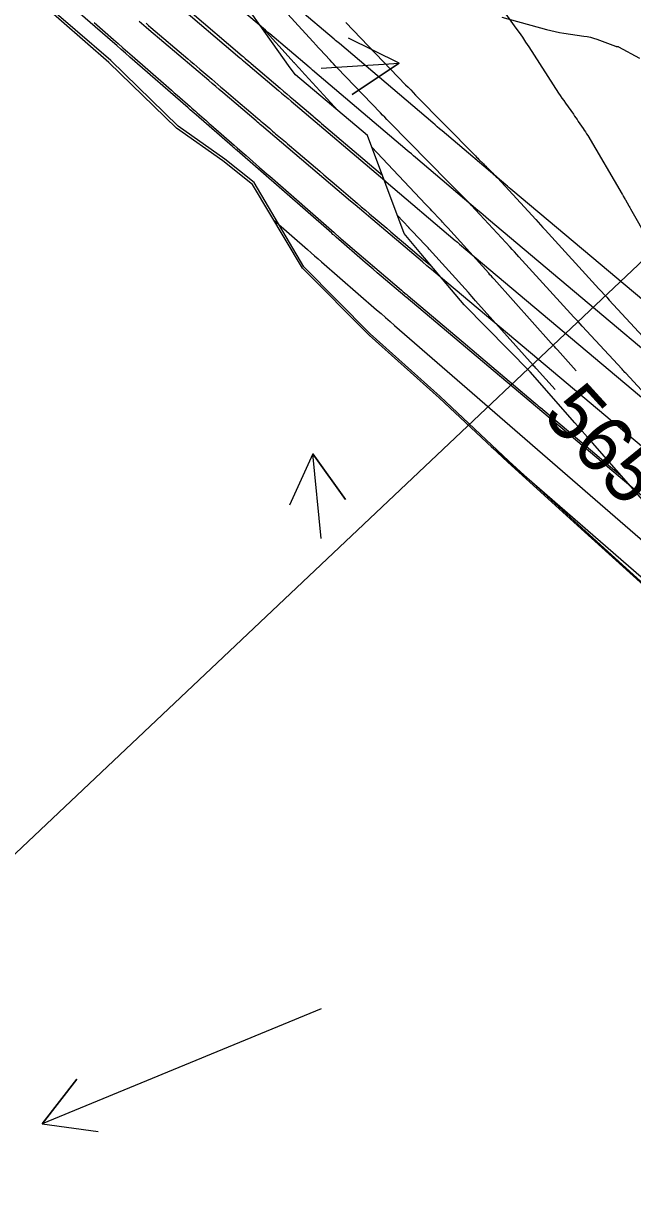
# Model space of a CAD drawing. Extents: x 954385 to 988206, y 1868364 to 1924553.
# Drawn here: x 955425.5 to 955490.2, y 1923149.5 to 1923273.7 of the extents above; entities that cross this region are included whole.
import ezdxf

# ---------------------------------------------------------------- set-up
doc = ezdxf.new("R2010")
doc.units = 0
for name, color, linetype in [('1', 7, 'Continuous'), ('Ex_Minor Contours', 7, 'Continuous'), ('Perimeter', 7, 'Continuous'), ('Proposed Fill', 7, 'Continuous'), ('Slopes', 7, 'Continuous')]:
    doc.layers.add(name, color=color, linetype=linetype)

msp = doc.modelspace()

# ---------------------------------------------------------------- linework, layer by layer
for points in [[(955491.18, 1923234.68), (955489.5, 1923236.49), (955489.4, 1923236.59), (955489.3, 1923236.7), (955489.2, 1923236.81), (955489.1, 1923236.92), (955484.88, 1923241.49), (955484.66, 1923241.74), (955484.44, 1923241.98), (955484.21, 1923242.22), (955483.99, 1923242.47), (955478.15, 1923248.87), (955477.92, 1923249.13), (955477.68, 1923249.39), (955477.44, 1923249.64), (955477.21, 1923249.9), (955473.08, 1923254.36), (955472.97, 1923254.49), (955472.85, 1923254.61), (955472.73, 1923254.74), (955472.61, 1923254.86), (955472.12, 1923255.35), (955471.87, 1923255.59), (955471.63, 1923255.84), (955471.14, 1923256.32), (955471.02, 1923256.45), (955470.9, 1923256.57), (955470.78, 1923256.69), (955470.66, 1923256.81), (955464.35, 1923263.23), (955464.12, 1923263.47), (955463.89, 1923263.71), (955463.66, 1923263.94), (955463.43, 1923264.18), (955458.82, 1923268.97), (955458.63, 1923269.17), (955458.45, 1923269.37), (955458.26, 1923269.56), (955458.08, 1923269.76), (955456.99, 1923270.95), (955456.95, 1923270.99), (955456.47, 1923271.52), (955456.41, 1923271.58), (955456.36, 1923271.64), (955456.3, 1923271.7), (955456.24, 1923271.76), (955450.51, 1923278.07)], [(955459.74, 1923273.78), (955466.1, 1923267.16), (955466.37, 1923266.89), (955466.64, 1923266.61), (955466.9, 1923266.33), (955467.17, 1923266.06), (955473.41, 1923259.72), (955473.53, 1923259.6), (955473.65, 1923259.47), (955473.77, 1923259.35), (955473.89, 1923259.23), (955474.38, 1923258.74), (955474.5, 1923258.62), (955474.63, 1923258.5), (955474.75, 1923258.38), (955474.87, 1923258.25), (955475.37, 1923257.76), (955475.49, 1923257.63), (955475.61, 1923257.51), (955475.73, 1923257.38), (955475.85, 1923257.25), (955479.93, 1923252.83), (955480.19, 1923252.56), (955480.44, 1923252.28), (955480.7, 1923252), (955480.95, 1923251.73), (955486.65, 1923245.48), (955486.92, 1923245.17), (955487.2, 1923244.87), (955487.47, 1923244.57), (955487.75, 1923244.27), (955491.76, 1923239.92)], [(955476.32, 1923274.33), (955481.06, 1923273.04), (955481.52, 1923272.92), (955481.98, 1923272.82), (955482.45, 1923272.73), (955482.92, 1923272.65), (955485.03, 1923272.34), (955485.38, 1923272.28), (955485.74, 1923272.2), (955486.08, 1923272.11), (955486.42, 1923271.99), (955488.41, 1923271.27), (955488.44, 1923271.26), (955488.46, 1923271.25), (955488.49, 1923271.24), (955488.52, 1923271.24), (955488.64, 1923271.22), (955488.66, 1923271.22), (955488.69, 1923271.21), (955488.72, 1923271.2), (955488.74, 1923271.19), (955490.97, 1923269.99)], [(955458.95, 1923264.4), (955455.05, 1923268.64), (955454.98, 1923268.71), (955454.92, 1923268.78), (955454.85, 1923268.85), (955454.79, 1923268.92), (955454.32, 1923269.43), (955454.28, 1923269.48), (955454.27, 1923269.49), (955450.68, 1923273.44)], [(955484.21, 1923236.77), (955482.23, 1923238.97), (955482.07, 1923239.15), (955481.91, 1923239.33), (955481.74, 1923239.51), (955481.58, 1923239.69), (955475.51, 1923246.48), (955475.37, 1923246.64), (955475.22, 1923246.81), (955475.07, 1923246.97), (955474.93, 1923247.14), (955470.59, 1923251.96), (955470.52, 1923252.03), (955470.45, 1923252.11), (955470.38, 1923252.18), (955470.32, 1923252.25), (955470.04, 1923252.55), (955469.9, 1923252.69), (955469.76, 1923252.84), (955468.89, 1923253.75), (955468.73, 1923253.92), (955468.56, 1923254.1), (955468.39, 1923254.28), (955468.23, 1923254.45), (955462.52, 1923260.53)], [(955482, 1923234.76), (955480.02, 1923236.95), (955479.93, 1923237.05), (955479.83, 1923237.16), (955479.74, 1923237.26), (955479.65, 1923237.37), (955473.53, 1923244.21), (955473.34, 1923244.42), (955473.15, 1923244.64), (955472.96, 1923244.85), (955472.77, 1923245.07), (955468.6, 1923249.69), (955468.49, 1923249.81), (955468.38, 1923249.93), (955468.27, 1923250.05), (955468.16, 1923250.17), (955466.84, 1923251.56), (955466.74, 1923251.67), (955466.56, 1923251.85), (955466.53, 1923251.88), (955466.5, 1923251.92), (955466.46, 1923251.96), (955466.43, 1923251.99), (955465.24, 1923253.25)]]:
    msp.add_lwpolyline(points)
at = {"layer": '1'}
for points in [[(955504.57, 1923227.89), (955474.92, 1923252.84), (955474.64, 1923253.08), (955474.36, 1923253.32), (955474.08, 1923253.56), (955473.79, 1923253.8), (955467.17, 1923259.41), (955466.94, 1923259.61), (955466.72, 1923259.8), (955466.49, 1923259.99), (955466.27, 1923260.18), (955456.21, 1923268.71), (955456.12, 1923268.79), (955456.03, 1923268.87), (955455.93, 1923268.95), (955455.84, 1923269.02), (955451.67, 1923272.56), (955451.56, 1923272.66), (955451.44, 1923272.76), (955451.33, 1923272.86), (955451.21, 1923272.95), (955443.93, 1923279.13)], [(955563.19, 1923143.59), (955555.32, 1923149.82), (955554.56, 1923150.55), (955548.18, 1923156.83), (955540.67, 1923163.44), (955533.36, 1923170.26), (955526.28, 1923177.33), (955519.31, 1923184.51), (955512.36, 1923191.72), (955505.54, 1923199.05), (955498.87, 1923206.54), (955496.23, 1923209.61), (955491.77, 1923213.6), (955484.36, 1923220.31), (955476.96, 1923227.04), (955469.67, 1923233.89), (955462.22, 1923240.56), (955455.16, 1923247.65), (955449.82, 1923256.55), (955446.69, 1923259.06), (955441.74, 1923262.56), (955434.57, 1923269.53), (955427.03, 1923276.11)], [(955496.34, 1923219.16), (955466.15, 1923244.57), (955466.12, 1923244.6), (955466.08, 1923244.63), (955466.05, 1923244.65), (955466.02, 1923244.68), (955463.5, 1923246.81), (955463.07, 1923247.18), (955462.65, 1923247.55), (955462.22, 1923247.91), (955461.79, 1923248.28), (955458.73, 1923250.95), (955458.62, 1923251.06), (955458.5, 1923251.16), (955458.38, 1923251.26), (955458.26, 1923251.37), (955448.2, 1923260.16), (955448.07, 1923260.27), (955447.94, 1923260.38), (955447.82, 1923260.49), (955447.69, 1923260.6), (955443.85, 1923263.96), (955443.63, 1923264.14), (955443.42, 1923264.33), (955443.21, 1923264.51), (955442.99, 1923264.7), (955436.81, 1923270.1), (955436.35, 1923270.51), (955435.88, 1923270.91), (955435.42, 1923271.32), (955434.95, 1923271.72), (955429.14, 1923276.79)], [(955441.57, 1923275.9), (955448.48, 1923270.03), (955448.58, 1923269.94), (955448.68, 1923269.86), (955448.78, 1923269.77), (955448.88, 1923269.69), (955452.59, 1923266.55), (955452.93, 1923266.26), (955453.27, 1923265.97), (955453.61, 1923265.69), (955453.94, 1923265.4), (955463.88, 1923256.97), (955463.96, 1923256.9), (955464.04, 1923256.83), (955471.37, 1923250.62), (955471.48, 1923250.52), (955471.6, 1923250.42), (955471.72, 1923250.32), (955471.83, 1923250.23), (955502.08, 1923224.77)], [(955497.83, 1923238.79), (955477.49, 1923255.9), (955477.3, 1923256.06), (955477.11, 1923256.22), (955476.93, 1923256.37), (955476.74, 1923256.53), (955469.97, 1923262.27), (955469.72, 1923262.48), (955469.47, 1923262.69), (955469.23, 1923262.9), (955468.98, 1923263.11), (955459.06, 1923271.54), (955458.92, 1923271.65), (955458.78, 1923271.77), (955458.65, 1923271.88), (955458.51, 1923272), (955454.65, 1923275.28)], [(955476.41, 1923275.15), (955477.83, 1923273.19), (955478.18, 1923272.7), (955478.52, 1923272.2), (955478.86, 1923271.7), (955479.19, 1923271.2), (955482.36, 1923266.27), (955482.54, 1923266.01), (955482.72, 1923265.74), (955482.9, 1923265.48), (955483.08, 1923265.21), (955483.93, 1923264.02), (955484.06, 1923263.83), (955484.19, 1923263.65), (955484.32, 1923263.46), (955484.44, 1923263.27), (955484.96, 1923262.52), (955485.08, 1923262.33), (955485.21, 1923262.14), (955485.33, 1923261.95), (955485.45, 1923261.75), (955489.11, 1923255.53), (955489.14, 1923255.48), (955489.18, 1923255.42), (955489.21, 1923255.37), (955489.24, 1923255.31), (955489.41, 1923255.04), (955489.43, 1923255.01), (955489.44, 1923254.98), (955489.45, 1923254.96), (955489.47, 1923254.93), (955489.83, 1923254.29), (955489.87, 1923254.21), (955489.92, 1923254.13), (955489.96, 1923254.04), (955490.01, 1923253.96), (955495.93, 1923243.6)], [(955499.17, 1923222), (955469.81, 1923246.71), (955469.32, 1923247.12), (955468.84, 1923247.52), (955468.36, 1923247.93), (955467.88, 1923248.34), (955462.15, 1923253.2), (955461.67, 1923253.6), (955461.2, 1923254), (955460.73, 1923254.4), (955460.25, 1923254.8), (955450.79, 1923262.83), (955450.65, 1923262.95), (955450.51, 1923263.07), (955450.37, 1923263.2), (955450.23, 1923263.32), (955446.68, 1923266.33), (955446.3, 1923266.64), (955445.93, 1923266.96), (955445.55, 1923267.28), (955445.18, 1923267.6), (955438.8, 1923273.01), (955438.54, 1923273.23), (955438.29, 1923273.44), (955438.04, 1923273.66), (955437.78, 1923273.87)], [(955452.08, 1923252.79), (955455.68, 1923249.64), (955456.06, 1923249.31), (955456.43, 1923248.99), (955456.8, 1923248.66), (955457.18, 1923248.34), (955463.01, 1923243.25), (955463.49, 1923242.83), (955463.97, 1923242.41), (955464.45, 1923241.99), (955464.93, 1923241.57), (955493.97, 1923216.37)], [(955475.19, 1923228.7), (955491.94, 1923214.16)]]:
    msp.add_lwpolyline(points, dxfattribs=at)
at = {"layer": 'Ex_Minor Contours'}
for points in [[(955443.16, 1923274.98), (955448.75, 1923270.22), (955448.83, 1923270.16), (955448.9, 1923270.09), (955448.98, 1923270.02), (955449.06, 1923269.96), (955449.45, 1923269.62), (955449.61, 1923269.49), (955449.69, 1923269.42), (955452.77, 1923266.79), (955453.13, 1923266.49), (955453.48, 1923266.19), (955453.83, 1923265.89), (955454.18, 1923265.59), (955456.24, 1923263.84), (955456.35, 1923263.74), (955456.56, 1923263.57), (955456.99, 1923263.21), (955457.18, 1923263.04), (955463.64, 1923257.54)], [(955432.99, 1923273.78), (955435.07, 1923271.97), (955435.56, 1923271.53), (955436.06, 1923271.1), (955436.55, 1923270.67), (955437.05, 1923270.23), (955440.64, 1923267.08), (955440.94, 1923266.82), (955441.23, 1923266.57), (955441.52, 1923266.31), (955441.82, 1923266.05), (955443.22, 1923264.83), (955443.4, 1923264.66), (955443.58, 1923264.5), (955443.77, 1923264.34), (955443.95, 1923264.18), (955444.69, 1923263.54), (955444.87, 1923263.38), (955445.06, 1923263.21), (955445.24, 1923263.05), (955445.42, 1923262.89), (955447.89, 1923260.73), (955448.21, 1923260.45), (955448.73, 1923260), (955448.94, 1923259.82), (955449.15, 1923259.63), (955450.57, 1923258.38), (955450.84, 1923258.15), (955451.11, 1923257.91), (955451.39, 1923257.67), (955451.66, 1923257.43), (955458.5, 1923251.44), (955458.66, 1923251.3), (955459.01, 1923250.99), (955459.07, 1923250.94), (955459.13, 1923250.89), (955459.19, 1923250.83), (955459.25, 1923250.78), (955465.68, 1923245.31), (955465.86, 1923245.16), (955466.15, 1923244.91), (955466.21, 1923244.86), (955466.26, 1923244.82), (955466.32, 1923244.77), (955466.38, 1923244.72), (955472.68, 1923239.4), (955472.92, 1923239.19), (955473.17, 1923238.98), (955479.67, 1923233.49), (955479.86, 1923233.33), (955480.05, 1923233.17), (955480.24, 1923233.01), (955480.43, 1923232.85), (955486.66, 1923227.58), (955486.92, 1923227.36), (955487.17, 1923227.15), (955487.43, 1923226.93), (955487.68, 1923226.71), (955488.71, 1923225.85), (955488.96, 1923225.63), (955489.1, 1923225.51)], [(955438.52, 1923273.69), (955438.78, 1923273.47), (955439.04, 1923273.25), (955442.96, 1923269.91), (955443.28, 1923269.64), (955443.6, 1923269.37), (955443.91, 1923269.1), (955444.23, 1923268.82), (955445.51, 1923267.74), (955445.83, 1923267.47), (955446.15, 1923267.19), (955446.46, 1923266.92), (955446.78, 1923266.65), (955448.53, 1923265.16), (955448.75, 1923264.98), (955448.97, 1923264.79), (955449.19, 1923264.6), (955449.41, 1923264.42), (955450.41, 1923263.56), (955450.56, 1923263.43), (955450.72, 1923263.3), (955450.88, 1923263.16), (955451.03, 1923263.03), (955451.66, 1923262.5), (955451.82, 1923262.36), (955451.97, 1923262.23), (955452.13, 1923262.1), (955452.28, 1923261.96), (955453.32, 1923261.08), (955453.55, 1923260.89), (955453.77, 1923260.7), (955453.99, 1923260.51), (955454.22, 1923260.32), (955456.98, 1923257.97), (955457.42, 1923257.59), (955457.86, 1923257.21), (955458.3, 1923256.84), (955458.74, 1923256.46), (955460.51, 1923254.96), (955460.95, 1923254.58), (955461.39, 1923254.2), (955461.84, 1923253.83), (955462.28, 1923253.45), (955464.09, 1923251.91), (955464.54, 1923251.53), (955464.99, 1923251.14), (955465.44, 1923250.76), (955465.89, 1923250.38), (955468.25, 1923248.37), (955468.63, 1923248.04), (955468.95, 1923247.78)]]:
    msp.add_lwpolyline(points, dxfattribs=at)
at = {"layer": 'Perimeter'}
for points in [[(955563.19, 1923143.59), (955555.32, 1923149.82), (955554.57, 1923150.54), (955548.2, 1923156.84), (955540.69, 1923163.46), (955533.38, 1923170.28), (955526.31, 1923177.36), (955519.36, 1923184.56), (955512.42, 1923191.78), (955505.6, 1923199.11), (955498.96, 1923206.64), (955493.15, 1923212.68), (955491.86, 1923213.69), (955484.45, 1923220.41), (955477.06, 1923227.15), (955469.79, 1923234.01), (955462.32, 1923240.67), (955455.29, 1923247.79), (955450.02, 1923256.76), (955446.88, 1923259.26), (955441.94, 1923262.77), (955434.76, 1923269.74), (955427.2, 1923276.3)], [(955492.58, 1923221.55), (955485.96, 1923229.1), (955484.08, 1923231.23), (955479.35, 1923236.65), (955472.33, 1923243.78), (955467.71, 1923249.23), (955465.96, 1923251.35), (955462.06, 1923261.77), (955454.4, 1923268.23), (955453.83, 1923268.97), (955448.49, 1923276.54)]]:
    msp.add_lwpolyline(points, dxfattribs=at)
at = {"layer": 'Proposed Fill'}
msp.add_lwpolyline([(955492.58, 1923221.55), (955485.96, 1923229.1), (955484.08, 1923231.23), (955479.35, 1923236.65), (955472.33, 1923243.78), (955467.71, 1923249.23), (955465.96, 1923251.35), (955462.06, 1923261.77), (955454.4, 1923268.23), (955453.83, 1923268.97), (955448.49, 1923276.54)], dxfattribs=at)
at = {"layer": 'Slopes'}
for points in [[(955407.13, 1923168.93), (955545.3, 1923299.57), (955543.58, 1923293.82), (955545.3, 1923299.57), (955539.46, 1923298.18)], [(955457.13, 1923268.93), (955465.41, 1923269.44), (955460.41, 1923266.13), (955465.41, 1923269.44), (955460.03, 1923272.11)], [(955457.13, 1923218.93), (955456.23, 1923227.93), (955459.73, 1923223.06), (955456.23, 1923227.93), (955453.76, 1923222.46)], [(955457.13, 1923168.93), (955427.49, 1923156.71), (955431.15, 1923161.46), (955427.49, 1923156.71), (955433.43, 1923155.92)]]:
    msp.add_lwpolyline(points, dxfattribs=at)

# ---------------------------------------------------------------- texts
msp.add_text('565', height=6, rotation=312.3718).set_placement((955480.51, 1923231.94))

doc.saveas('drawing.dxf')
